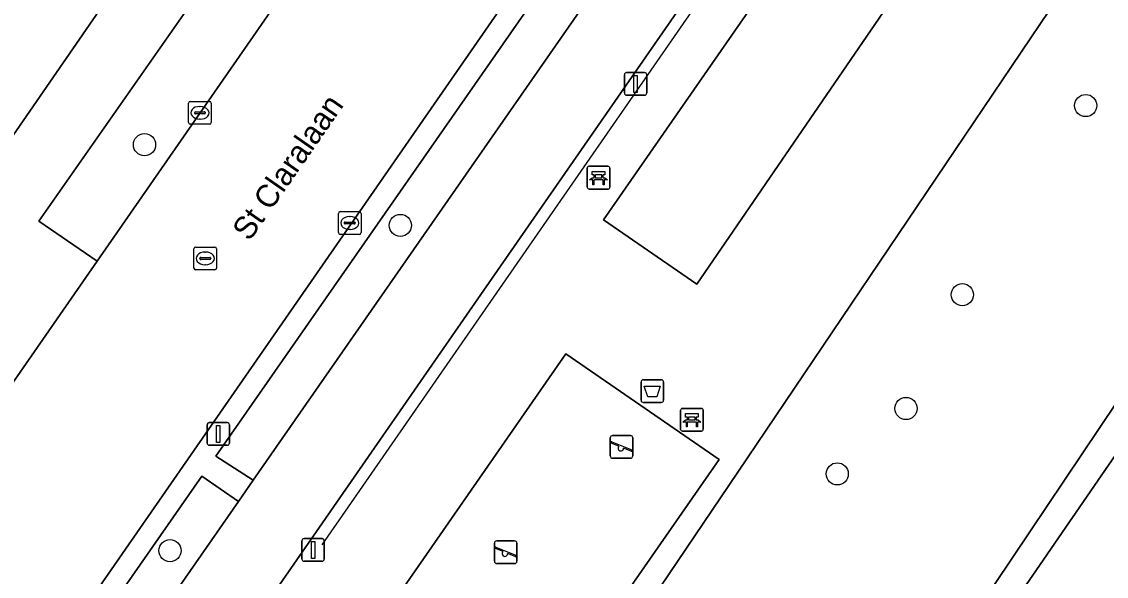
# Model space of a CAD drawing. Extents: x 160157 to 160921, y 381516 to 382045.
# Drawn here: x 160695.1 to 160742.95, y 381666.31 to 381690.76 of the extents above; entities that cross this region are included whole.
import ezdxf

# ---------------------------------------------------------------- set-up
doc = ezdxf.new("R2010")
doc.units = 0
for name, color, linetype in [('IMGEO_Afvalbak', 7, 'Continuous'), ('IMGEO_Bank', 7, 'Continuous'), ('IMGEO_Berm_groen', 7, 'Continuous'), ('IMGEO_Boom', 7, 'Continuous'), ('IMGEO_Erf', 7, 'Continuous'), ('IMGEO_Fietspad_open', 7, 'Continuous'), ('IMGEO_Groenvoorziening', 7, 'Continuous'), ('IMGEO_Hek', 7, 'Continuous'), ('IMGEO_Kolk', 7, 'Continuous'), ('IMGEO_Lichtmast', 7, 'Continuous'), ('IMGEO_Loofbos', 7, 'Continuous'), ('IMGEO_Oever', 7, 'Continuous'), ('IMGEO_Openbare_ruimte_label', 7, 'Continuous'), ('IMGEO_Rijbaan_lokaal_open', 7, 'Continuous'), ('IMGEO_Rioolput', 7, 'Continuous'), ('IMGEO_Speelvoorziening', 7, 'Continuous'), ('IMGEO_Terreindeel_zand', 7, 'Continuous'), ('IMGEO_Voetpad_open', 7, 'Continuous'), ('IMGEO_Waterloop', 7, 'Continuous')]:
    doc.layers.add(name, color=color, linetype=linetype)

msp = doc.modelspace()

# ---------------------------------------------------------------- linework, layer by layer
at = {"layer": 'IMGEO_Afvalbak'}
for p, q in [((160722.423, 381674.074), (160722.423, 381674.874)), ((160722.423, 381674.874), (160722.423, 381674.074)), ((160722.523, 381674.974), (160723.313, 381674.974)), ((160723.313, 381674.974), (160722.523, 381674.974)), ((160723.413, 381674.874), (160723.413, 381674.074)), ((160723.413, 381674.074), (160723.413, 381674.874)), ((160723.313, 381673.974), (160722.523, 381673.974)), ((160722.523, 381673.974), (160723.313, 381673.974))]:
    msp.add_line(p, q, dxfattribs=at)
msp.add_lwpolyline([(160722.566, 381674.688), (160723.27, 381674.688), (160723.121, 381674.218), (160722.715, 381674.218), (160722.566, 381674.688)], dxfattribs=at)
for centre, start, end in [((160722.523, 381674.874), 90, 180), ((160722.523, 381674.874), 90, 180), ((160723.313, 381674.874), 0, 90), ((160723.313, 381674.874), 360, 90), ((160722.523, 381674.074), 180, 270), ((160722.523, 381674.074), 180, 270), ((160723.313, 381674.074), 270, 0), ((160723.313, 381674.074), 270, 0)]:
    msp.add_arc(centre, 0.1, start, end, dxfattribs=at)
at = {"layer": 'IMGEO_Bank'}
for p, q in [((160720.047, 381683.461), (160720.047, 381684.302)), ((160720.047, 381684.302), (160720.047, 381683.461)), ((160720.122, 381684.386), (160720.963, 381684.386)), ((160720.963, 381684.386), (160720.122, 381684.386)), ((160721.047, 381684.311), (160721.047, 381683.47)), ((160721.047, 381683.47), (160721.047, 381684.311)), ((160720.744, 381683.784), (160720.351, 381683.784)), ((160720.356, 381683.892), (160720.356, 381683.998)), ((160720.4, 381683.998), (160720.4, 381683.892)), ((160720.688, 381684.004), (160720.406, 381684.004)), ((160720.406, 381683.886), (160720.688, 381683.886)), ((160720.694, 381683.892), (160720.694, 381683.998)), ((160720.738, 381683.998), (160720.738, 381683.892)), ((160720.972, 381683.386), (160720.131, 381683.386)), ((160720.131, 381683.386), (160720.972, 381683.386)), ((160724.166, 381672.785), (160724.166, 381673.626)), ((160724.166, 381673.626), (160724.166, 381672.785)), ((160724.241, 381673.71), (160725.082, 381673.71)), ((160725.082, 381673.71), (160724.241, 381673.71)), ((160724.475, 381673.216), (160724.475, 381673.322)), ((160724.519, 381673.322), (160724.519, 381673.216)), ((160724.807, 381673.328), (160724.525, 381673.328)), ((160724.813, 381673.216), (160724.813, 381673.322)), ((160724.857, 381673.322), (160724.857, 381673.216)), ((160725.166, 381673.635), (160725.166, 381672.794)), ((160725.166, 381672.794), (160725.166, 381673.635)), ((160724.863, 381673.108), (160724.47, 381673.108)), ((160724.525, 381673.21), (160724.807, 381673.21)), ((160725.091, 381672.71), (160724.25, 381672.71)), ((160724.25, 381672.71), (160725.091, 381672.71))]:
    msp.add_line(p, q, dxfattribs=at)
for points in [[(160720.294, 381683.784), (160720.152, 381683.784), (160720.264, 381683.886), (160720.35, 381683.886)], [(160720.35, 381684.004), (160720.264, 381684.004), (160720.264, 381684.165), (160720.827, 381684.165), (160720.827, 381684.004), (160720.744, 381684.004)], [(160720.744, 381683.886), (160720.827, 381683.886), (160720.939, 381683.784), (160720.8, 381683.784)], [(160720.344, 381683.777), (160720.344, 381683.57), (160720.301, 381683.57), (160720.301, 381683.777)], [(160720.794, 381683.777), (160720.794, 381683.57), (160720.75, 381683.57), (160720.75, 381683.777)], [(160724.469, 381673.328), (160724.383, 381673.328), (160724.383, 381673.489), (160724.946, 381673.489), (160724.946, 381673.328), (160724.863, 381673.328)], [(160724.413, 381673.108), (160724.271, 381673.108), (160724.383, 381673.21), (160724.469, 381673.21)], [(160724.463, 381673.101), (160724.463, 381672.894), (160724.42, 381672.894), (160724.42, 381673.101)], [(160724.863, 381673.21), (160724.946, 381673.21), (160725.058, 381673.108), (160724.919, 381673.108)], [(160724.913, 381673.101), (160724.913, 381672.894), (160724.869, 381672.894), (160724.869, 381673.101)]]:
    msp.add_lwpolyline(points, dxfattribs=at)
for centre, radius, start, end in [((160720.125, 381684.308), 0.0779, 92.4484, 184.2845), ((160720.125, 381684.308), 0.0779, 92.4484, 184.2845), ((160720.969, 381684.308), 0.0779, 2.4484, 94.2845), ((160720.969, 381684.308), 0.0779, 2.4484, 94.2845), ((160720.294, 381683.777), 0.00671, 2.8957, 87.1043), ((160720.351, 381683.777), 0.00671, 92.8957, 177.1043), ((160720.349, 381683.997), 0.00671, 2.8957, 87.1043), ((160720.349, 381683.893), 0.00671, 272.8957, 357.1043), ((160720.406, 381683.997), 0.00671, 92.8957, 177.1043), ((160720.406, 381683.893), 0.00671, 182.8957, 267.1043), ((160720.688, 381683.997), 0.00671, 2.8957, 87.1043), ((160720.688, 381683.893), 0.00671, 272.8957, 357.1043), ((160720.745, 381683.997), 0.00671, 92.8957, 177.1043), ((160720.745, 381683.893), 0.00671, 182.8957, 267.1043), ((160720.743, 381683.777), 0.00671, 2.8957, 87.1043), ((160720.8, 381683.777), 0.00671, 92.8957, 177.1043), ((160720.125, 381683.464), 0.0779, 182.4484, 274.2845), ((160720.125, 381683.464), 0.0779, 182.4484, 274.2845), ((160720.969, 381683.464), 0.0779, 272.4484, 4.2845), ((160720.969, 381683.464), 0.0779, 272.4484, 4.2845), ((160724.244, 381673.632), 0.0779, 92.4484, 184.2845), ((160724.244, 381673.632), 0.0779, 92.4484, 184.2845), ((160724.468, 381673.321), 0.00671, 2.8957, 87.1043), ((160724.525, 381673.321), 0.00671, 92.8957, 177.1043), ((160724.807, 381673.321), 0.00671, 2.8957, 87.1043), ((160724.864, 381673.321), 0.00671, 92.8957, 177.1043), ((160725.088, 381673.632), 0.0779, 2.4484, 94.2845), ((160725.088, 381673.632), 0.0779, 2.4484, 94.2845), ((160724.244, 381672.788), 0.0779, 182.4484, 274.2845), ((160724.244, 381672.788), 0.0779, 182.4484, 274.2845), ((160724.413, 381673.101), 0.00671, 2.8957, 87.1043), ((160724.47, 381673.101), 0.00671, 92.8957, 177.1043), ((160724.468, 381673.217), 0.00671, 272.8957, 357.1043), ((160724.525, 381673.217), 0.00671, 182.8957, 267.1043), ((160724.807, 381673.217), 0.00671, 272.8957, 357.1043), ((160724.864, 381673.217), 0.00671, 182.8957, 267.1043), ((160724.862, 381673.101), 0.00671, 2.8957, 87.1043), ((160724.919, 381673.101), 0.00671, 92.8957, 177.1043), ((160725.088, 381672.788), 0.0779, 272.4484, 4.2845), ((160725.088, 381672.788), 0.0779, 272.4484, 4.2845)]:
    msp.add_arc(centre, radius, start, end, dxfattribs=at)
at = {"layer": 'IMGEO_Berm_groen'}
for points in [[(160726.771, 381701.377), (160725.16, 381702.466), (160703.659, 381671.601), (160705.315, 381670.539)], [(160708.147, 381694.213), (160705.636, 381695.946), (160695.854, 381681.967), (160698.421, 381680.201)], [(160704.668, 381669.608), (160703.044, 381670.718), (160696.326, 381661.075), (160697.946, 381659.948)]]:
    msp.add_lwpolyline(points, close=True, dxfattribs=at)
at = {"layer": 'IMGEO_Boom'}
for centre in [(160742.041, 381687.067), (160700.516, 381685.34), (160711.805, 381681.78), (160736.598, 381678.723), (160734.111, 381673.707), (160731.077, 381670.823), (160701.64, 381667.44)]:
    msp.add_circle(centre, 0.489, dxfattribs=at)
at = {"layer": 'IMGEO_Erf'}
msp.add_lwpolyline([(160664.019, 381641.292), (160689.395, 381678.051), (160693.253, 381683.64), (160710.372, 381708.438), (160712.255, 381711.149), (160713.812, 381713.39), (160731.28, 381738.425), (160734.718, 381743.353), (160739.356, 381750), (160751.191, 381767.158)], dxfattribs=at)
at = {"layer": 'IMGEO_Fietspad_open'}
msp.add_lwpolyline([(160701.965, 381659.446), (160707.599, 381667.561), (160715.353, 381678.728), (160750.884, 381729.902), (160753.579, 381733.814), (160764.918, 381750), (160767.517, 381753.72), (160791.434, 381788.016), (160792.763, 381789.478), (160789.665, 381791.308), (160769.212, 381762.274), (160768.522, 381761.29), (160761.166, 381750.794), (160760.618, 381750), (160750.493, 381735.463), (160747.881, 381731.718), (160727.474, 381702.387), (160726.771, 381701.377), (160705.315, 381670.539), (160704.668, 381669.608), (160697.946, 381659.948)], dxfattribs=at)
at = {"layer": 'IMGEO_Groenvoorziening'}
for points in [[(160761.696, 381722.771), (160752.602, 381728.769), (160752.505, 381728.833), (160750.884, 381729.902), (160715.353, 381678.728), (160707.599, 381667.561), (160701.965, 381659.446), (160701.931, 381659.132)], [(160702.815, 381657.494), (160704.618, 381656.458), (160713.536, 381651.406), (160719.079, 381659.62), (160726.687, 381670.894), (160761.696, 381722.771)]]:
    msp.add_lwpolyline(points, dxfattribs=at)
for points in [[(160720.77, 381682.025), (160729.203, 381694.182), (160733.282, 381691.433), (160724.882, 381679.185)], [(160725.872, 381671.46), (160718.106, 381660.295), (160711.346, 381664.96), (160719.106, 381676.122)]]:
    msp.add_lwpolyline(points, close=True, dxfattribs=at)
at = {"layer": 'IMGEO_Hek'}
msp.add_lwpolyline([(160735.576, 381706.994), (160708.335, 381667.698)], dxfattribs=at)
at = {"layer": 'IMGEO_Kolk'}
for p, q in [((160702.46, 381686.319), (160702.46, 381687.171)), ((160702.535, 381687.245), (160703.387, 381687.245)), ((160703.461, 381687.171), (160703.461, 381686.319)), ((160702.719, 381686.739), (160702.719, 381686.751)), ((160703.157, 381686.702), (160702.759, 381686.702)), ((160702.762, 381686.788), (160703.16, 381686.788)), ((160702.948, 381687.025), (160702.973, 381687.025)), ((160703.203, 381686.751), (160703.203, 381686.739)), ((160703.387, 381686.245), (160702.535, 381686.245)), ((160702.971, 381686.465), (160702.946, 381686.465)), ((160709.147, 381682.387), (160709.999, 381682.387)), ((160709.072, 381681.461), (160709.072, 381682.313)), ((160709.331, 381681.881), (160709.331, 381681.893)), ((160709.374, 381681.93), (160709.772, 381681.93)), ((160709.56, 381682.167), (160709.585, 381682.167)), ((160709.815, 381681.893), (160709.815, 381681.881)), ((160710.073, 381682.313), (160710.073, 381681.461)), ((160709.999, 381681.387), (160709.147, 381681.387)), ((160709.769, 381681.844), (160709.371, 381681.844)), ((160709.583, 381681.607), (160709.558, 381681.607))]:
    msp.add_line(p, q, dxfattribs=at)
for points in [[(160702.46, 381686.319), (160702.46, 381687.171)], [(160702.535, 381687.245), (160703.387, 381687.245)], [(160703.461, 381687.171), (160703.461, 381686.319)], [(160703.387, 381686.245), (160702.535, 381686.245)], [(160709.147, 381682.387), (160709.999, 381682.387)], [(160709.072, 381681.461), (160709.072, 381682.313)], [(160710.073, 381682.313), (160710.073, 381681.461)], [(160709.999, 381681.387), (160709.147, 381681.387)]]:
    msp.add_lwpolyline(points, dxfattribs=at)
for centre, radius, start, end in [((160702.537, 381687.169), 0.0765, 91.552, 178.448), ((160702.537, 381687.169), 0.0765, 91.552, 178.448), ((160703.385, 381687.169), 0.0765, 1.552, 88.448), ((160703.385, 381687.169), 0.0765, 1.552, 88.448), ((160702.759, 381686.748), 0.0403, 85.8775, 175.7526), ((160702.756, 381686.738), 0.0366, 178.938, 274.7102), ((160703.16, 381686.745), 0.043, 264.8664, 352.4533), ((160703.164, 381686.75), 0.0386, 1.7309, 96.639), ((160702.537, 381686.321), 0.0765, 181.552, 268.448), ((160702.537, 381686.321), 0.0765, 181.552, 268.448), ((160703.385, 381686.321), 0.0765, 271.552, 358.448), ((160703.385, 381686.321), 0.0765, 271.552, 358.448), ((160709.149, 381682.311), 0.0765, 91.552, 178.448), ((160709.149, 381682.311), 0.0765, 91.552, 178.448), ((160709.997, 381682.311), 0.0765, 1.552, 88.448), ((160709.997, 381682.311), 0.0765, 1.552, 88.448), ((160709.371, 381681.89), 0.0403, 85.8775, 175.7526), ((160709.368, 381681.88), 0.0366, 178.938, 274.7102), ((160709.772, 381681.887), 0.043, 264.8664, 352.4533), ((160709.776, 381681.892), 0.0386, 1.7309, 96.639), ((160709.149, 381681.463), 0.0765, 181.552, 268.448), ((160709.149, 381681.463), 0.0765, 181.552, 268.448), ((160709.997, 381681.463), 0.0765, 271.552, 358.448), ((160709.997, 381681.463), 0.0765, 271.552, 358.448)]:
    msp.add_arc(centre, radius, start, end, dxfattribs=at)
for centre, major_axis, ratio, start_param, end_param in [((160702.947, 381686.745), (-0.387, 0.002), 0.722429, 4.712389, 7.853982), ((160702.972, 381686.745), (-0.39, 0.002), 0.717154, 1.570796, 4.712389), ((160709.559, 381681.887), (-0.387, 0.002), 0.722429, 4.712389, 7.853982), ((160709.584, 381681.887), (-0.39, 0.002), 0.717154, 1.570796, 4.712389)]:
    msp.add_ellipse(centre, major_axis=major_axis, ratio=ratio, start_param=start_param, end_param=end_param, dxfattribs=at)
at = {"layer": 'IMGEO_Lichtmast'}
for p, q in [((160721.687, 381687.621), (160721.687, 381688.421)), ((160721.687, 381688.421), (160721.687, 381687.621)), ((160721.787, 381688.521), (160722.577, 381688.521)), ((160722.577, 381688.521), (160721.787, 381688.521)), ((160722.677, 381688.421), (160722.677, 381687.621)), ((160722.677, 381687.621), (160722.677, 381688.421)), ((160722.577, 381687.521), (160721.787, 381687.521)), ((160721.787, 381687.521), (160722.577, 381687.521)), ((160703.275, 381672.183), (160703.275, 381672.983)), ((160703.275, 381672.983), (160703.275, 381672.183)), ((160703.375, 381673.083), (160704.165, 381673.083)), ((160704.165, 381673.083), (160703.375, 381673.083)), ((160704.265, 381672.983), (160704.265, 381672.183)), ((160704.265, 381672.183), (160704.265, 381672.983)), ((160704.165, 381672.083), (160703.375, 381672.083)), ((160703.375, 381672.083), (160704.165, 381672.083)), ((160707.457, 381667.067), (160707.457, 381667.867)), ((160707.457, 381667.867), (160707.457, 381667.067)), ((160707.557, 381667.967), (160708.347, 381667.967)), ((160708.347, 381667.967), (160707.557, 381667.967)), ((160708.447, 381667.867), (160708.447, 381667.067)), ((160708.447, 381667.067), (160708.447, 381667.867)), ((160708.347, 381666.967), (160707.557, 381666.967)), ((160707.557, 381666.967), (160708.347, 381666.967))]:
    msp.add_line(p, q, dxfattribs=at)
for points in [[(160722.107, 381688.396), (160722.257, 381688.396), (160722.257, 381687.646), (160722.107, 381687.646), (160722.107, 381688.396)], [(160703.695, 381672.958), (160703.845, 381672.958), (160703.845, 381672.208), (160703.695, 381672.208), (160703.695, 381672.958)], [(160707.877, 381667.842), (160708.027, 381667.842), (160708.027, 381667.092), (160707.877, 381667.092), (160707.877, 381667.842)]]:
    msp.add_lwpolyline(points, dxfattribs=at)
for centre, start, end in [((160721.787, 381688.421), 90, 180), ((160721.787, 381688.421), 90, 180), ((160722.577, 381688.421), 0, 90), ((160722.577, 381688.421), 360, 90), ((160721.787, 381687.621), 180, 270), ((160721.787, 381687.621), 180, 270), ((160722.577, 381687.621), 270, 0), ((160722.577, 381687.621), 270, 0), ((160703.375, 381672.983), 90, 180), ((160703.375, 381672.983), 90, 180), ((160704.165, 381672.983), 0, 90), ((160704.165, 381672.983), 360, 90), ((160703.375, 381672.183), 180, 270), ((160703.375, 381672.183), 180, 270), ((160704.165, 381672.183), 270, 0), ((160704.165, 381672.183), 270, 0), ((160707.557, 381667.867), 90, 180), ((160707.557, 381667.867), 90, 180), ((160708.347, 381667.867), 0, 90), ((160708.347, 381667.867), 360, 90), ((160707.557, 381667.067), 180, 270), ((160707.557, 381667.067), 180, 270), ((160708.347, 381667.067), 270, 0), ((160708.347, 381667.067), 270, 0)]:
    msp.add_arc(centre, 0.1, start, end, dxfattribs=at)
at = {"layer": 'IMGEO_Loofbos'}
msp.add_lwpolyline([(160771.903, 381716.443), (160771.41, 381716.797), (160769.861, 381717.397), (160761.696, 381722.771), (160726.687, 381670.894), (160719.079, 381659.62), (160713.536, 381651.406), (160717.841, 381648.827), (160719.708, 381647.47), (160738.593, 381626.538), (160746.885, 381633.648), (160729.911, 381650.761), (160729.471, 381651.25), (160729.203, 381651.851), (160729.348, 381652.926), (160729.734, 381653.94), (160731.127, 381656.195), (160732.022, 381657.124), (160734.184, 381660.226)], close=True, dxfattribs=at)
at = {"layer": 'IMGEO_Oever'}
msp.add_lwpolyline([(160736.362, 381661.508), (160773.417, 381715.353), (160771.903, 381716.443), (160734.184, 381660.226)], dxfattribs=at)
at = {"layer": 'IMGEO_Rijbaan_lokaal_open'}
for points in [[(160669.597, 381624.241), (160673.052, 381629.169), (160742.168, 381728.75), (160744.459, 381732.031), (160749.187, 381738.841), (160756.939, 381750), (160765.763, 381763.144), (160772.954, 381773.374), (160774.36, 381775.443), (160780.995, 381784.58)], [(160766.774, 381775.383), (160764.783, 381775.027), (160764.22, 381774.643), (160763.193, 381773.21), (160756.409, 381763.749), (160749.93, 381754.413), (160749.312, 381753.522), (160746.867, 381750), (160739.771, 381739.776), (160736.392, 381734.908), (160729.43, 381724.878), (160728.855, 381724.049), (160719.444, 381710.49), (160715.092, 381704.22), (160708.66, 381694.953), (160708.147, 381694.213), (160698.421, 381680.201), (160694.523, 381674.586), (160688.846, 381666.406), (160687.489, 381664.451)]]:
    msp.add_lwpolyline(points, dxfattribs=at)
at = {"layer": 'IMGEO_Rioolput'}
for p, q in [((160702.694, 381679.9), (160702.694, 381680.752)), ((160702.769, 381680.826), (160703.621, 381680.826)), ((160703.182, 381680.606), (160703.207, 381680.606)), ((160703.695, 381680.752), (160703.695, 381679.9)), ((160702.953, 381680.32), (160702.953, 381680.332)), ((160703.391, 381680.283), (160702.993, 381680.283)), ((160702.996, 381680.369), (160703.394, 381680.369)), ((160703.205, 381680.046), (160703.18, 381680.046)), ((160703.437, 381680.332), (160703.437, 381680.32)), ((160703.621, 381679.826), (160702.769, 381679.826))]:
    msp.add_line(p, q, dxfattribs=at)
for points in [[(160702.694, 381679.9), (160702.694, 381680.752)], [(160702.769, 381680.826), (160703.621, 381680.826)], [(160703.695, 381680.752), (160703.695, 381679.9)], [(160703.621, 381679.826), (160702.769, 381679.826)]]:
    msp.add_lwpolyline(points, dxfattribs=at)
for centre, radius, start, end in [((160702.771, 381680.75), 0.0765, 91.552, 178.448), ((160702.771, 381680.75), 0.0765, 91.552, 178.448), ((160703.619, 381680.75), 0.0765, 1.552, 88.448), ((160703.619, 381680.75), 0.0765, 1.552, 88.448), ((160702.993, 381680.329), 0.0403, 85.8775, 175.7526), ((160702.99, 381680.319), 0.0366, 178.938, 274.7102), ((160703.394, 381680.326), 0.043, 264.8664, 352.4533), ((160703.398, 381680.331), 0.0386, 1.7309, 96.639), ((160702.771, 381679.902), 0.0765, 181.552, 268.448), ((160702.771, 381679.902), 0.0765, 181.552, 268.448), ((160703.619, 381679.902), 0.0765, 271.552, 358.448), ((160703.619, 381679.902), 0.0765, 271.552, 358.448)]:
    msp.add_arc(centre, radius, start, end, dxfattribs=at)
for centre, major_axis, ratio, start_param, end_param in [((160703.181, 381680.326), (-0.387, 0.002), 0.722429, 4.712389, 7.853982), ((160703.206, 381680.326), (-0.39, 0.002), 0.717154, 1.570796, 4.712389)]:
    msp.add_ellipse(centre, major_axis=major_axis, ratio=ratio, start_param=start_param, end_param=end_param, dxfattribs=at)
at = {"layer": 'IMGEO_Speelvoorziening'}
for p, q in [((160721.065, 381671.615), (160721.065, 381672.415)), ((160721.065, 381672.415), (160721.065, 381671.615)), ((160721.165, 381672.515), (160721.955, 381672.515)), ((160721.955, 381672.515), (160721.165, 381672.515)), ((160722.055, 381672.415), (160722.055, 381671.615)), ((160722.055, 381671.615), (160722.055, 381672.415)), ((160721.448, 381672.043), (160721.109, 381672.18)), ((160721.134, 381672.24), (160722.01, 381671.887)), ((160721.986, 381671.827), (160721.646, 381671.964)), ((160721.955, 381671.515), (160721.165, 381671.515)), ((160721.165, 381671.515), (160721.955, 381671.515)), ((160715.953, 381666.967), (160715.953, 381667.767)), ((160715.953, 381667.767), (160715.953, 381666.967)), ((160716.336, 381667.395), (160715.997, 381667.532)), ((160716.022, 381667.592), (160716.898, 381667.239)), ((160716.053, 381667.867), (160716.843, 381667.867)), ((160716.843, 381667.867), (160716.053, 381667.867)), ((160716.943, 381667.767), (160716.943, 381666.967)), ((160716.943, 381666.967), (160716.943, 381667.767)), ((160716.874, 381667.179), (160716.534, 381667.316)), ((160716.843, 381666.867), (160716.053, 381666.867)), ((160716.053, 381666.867), (160716.843, 381666.867))]:
    msp.add_line(p, q, dxfattribs=at)
for centre, radius, start, end in [((160721.165, 381672.415), 0.1, 90, 180), ((160721.165, 381672.415), 0.1, 90, 180), ((160721.955, 381672.415), 0.1, 0, 90), ((160721.955, 381672.415), 0.1, 360, 90), ((160721.122, 381672.21), 0.0327, 68.078, 248.078), ((160721.527, 381671.953), 0.12, 130.9928, 5.1632), ((160721.998, 381671.857), 0.0327, 248.078, 68.078), ((160721.165, 381671.615), 0.1, 180, 270), ((160721.165, 381671.615), 0.1, 180, 270), ((160721.955, 381671.615), 0.1, 270, 0), ((160721.955, 381671.615), 0.1, 270, 0), ((160716.053, 381667.767), 0.1, 90, 180), ((160716.053, 381667.767), 0.1, 90, 180), ((160716.01, 381667.562), 0.0327, 68.078, 248.078), ((160716.843, 381667.767), 0.1, 0, 90), ((160716.843, 381667.767), 0.1, 360, 90), ((160716.415, 381667.305), 0.12, 130.9928, 5.1632), ((160716.886, 381667.209), 0.0327, 248.078, 68.078), ((160716.053, 381666.967), 0.1, 180, 270), ((160716.053, 381666.967), 0.1, 180, 270), ((160716.843, 381666.967), 0.1, 270, 0), ((160716.843, 381666.967), 0.1, 270, 0)]:
    msp.add_arc(centre, radius, start, end, dxfattribs=at)
at = {"layer": 'IMGEO_Terreindeel_zand'}
for points in [[(160720.77, 381682.025), (160724.882, 381679.185), (160733.282, 381691.433), (160729.203, 381694.182)], [(160718.106, 381660.295), (160725.872, 381671.46), (160719.106, 381676.122), (160711.346, 381664.96)]]:
    msp.add_lwpolyline(points, close=True, dxfattribs=at)
at = {"layer": 'IMGEO_Voetpad_open'}
for points in [[(160780.995, 381784.58), (160774.36, 381775.443), (160772.954, 381773.374), (160765.763, 381763.144), (160756.939, 381750), (160749.187, 381738.841), (160744.459, 381732.031), (160742.168, 381728.75), (160673.052, 381629.169)], [(160696.326, 381661.075), (160703.044, 381670.718), (160704.668, 381669.608), (160705.315, 381670.539), (160703.659, 381671.601), (160725.16, 381702.466), (160726.771, 381701.377), (160727.474, 381702.387), (160725.874, 381703.49), (160742.577, 381727.467), (160745.595, 381731.832), (160747.881, 381731.718), (160750.493, 381735.463), (160749.744, 381737.741), (160753.925, 381743.816), (160759.252, 381751.557)], [(160687.489, 381664.451), (160688.846, 381666.406), (160686.312, 381668.154), (160691.929, 381676.324), (160694.523, 381674.586), (160698.421, 381680.201), (160695.854, 381681.967), (160705.636, 381695.946), (160708.147, 381694.213), (160708.66, 381694.953), (160706.156, 381696.681), (160712.48, 381706.003), (160712.988, 381706.708), (160710.372, 381708.438), (160693.253, 381683.64), (160689.395, 381678.051), (160664.019, 381641.292)]]:
    msp.add_lwpolyline(points, dxfattribs=at)
at = {"layer": 'IMGEO_Waterloop'}
msp.add_lwpolyline([(160808.219, 381766.786), (160796.818, 381750), (160775.759, 381718.999), (160775.559, 381718.687), (160773.589, 381715.621), (160773.417, 381715.353), (160736.362, 381661.508)], dxfattribs=at)

# ---------------------------------------------------------------- texts
at = {"layer": 'IMGEO_Openbare_ruimte_label'}
msp.add_text('St Claralaan', height=1, rotation=55.2614, dxfattribs=at).set_placement((160705.145, 381681.045))

doc.saveas('drawing.dxf')
